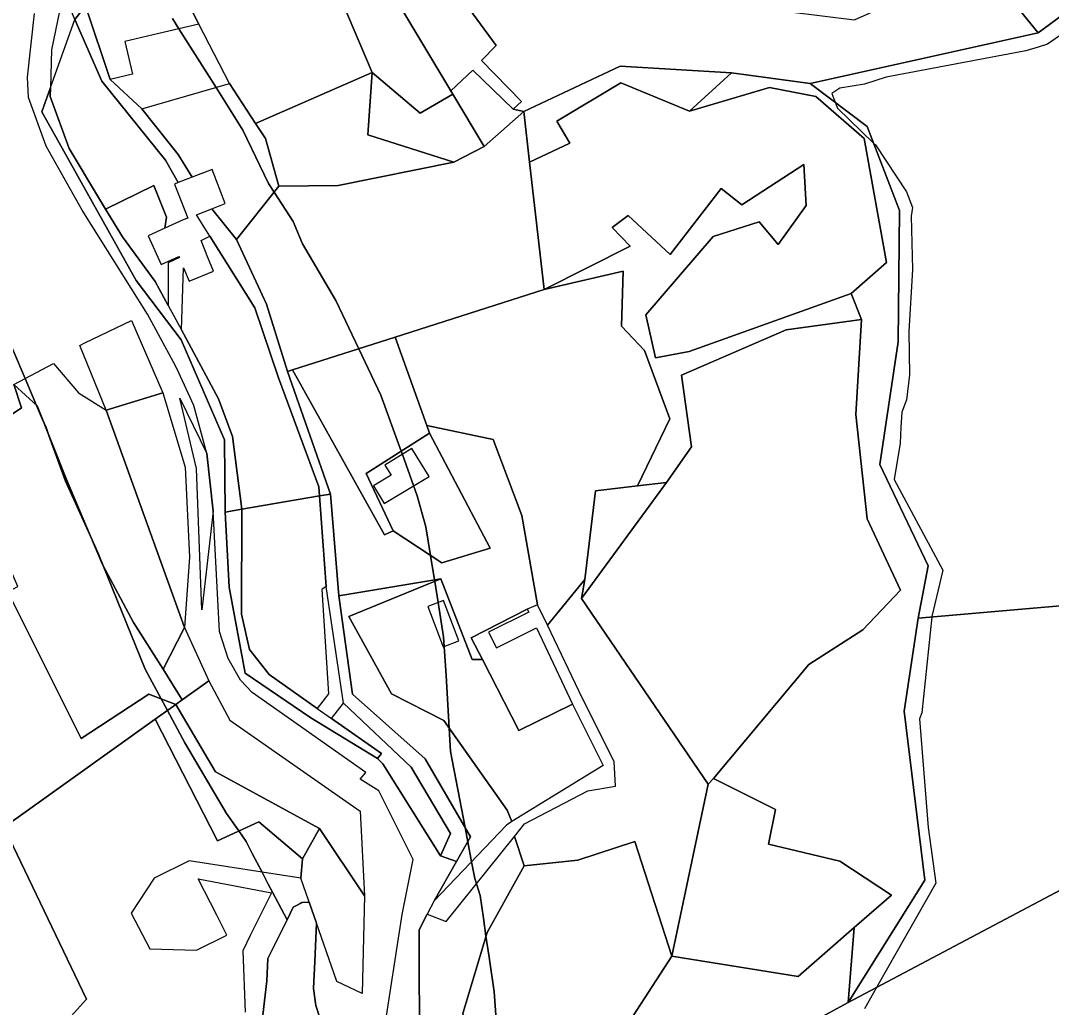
# Model space of a CAD drawing. Extents: x -477304 to -465429, y -1159113 to -1149210.
# Drawn here: x -472206.3 to -471923.5, y -1156686.1 to -1156415.2 of the extents above; entities that cross this region are included whole.
import ezdxf

# ---------------------------------------------------------------- set-up
doc = ezdxf.new("R2010")
doc.units = 0
for name, color, linetype in [('BPEJ_s', 7, 'Continuous'), ('orna_s', 7, 'Continuous'), ('PUPFL_s', 7, 'Continuous'), ('trav_porost_s', 7, 'Continuous'), ('voda_s', 7, 'Continuous'), ('zahrada_s', 7, 'Continuous')]:
    doc.layers.add(name, color=color, linetype=linetype)

msp = doc.modelspace()

# ---------------------------------------------------------------- linework, layer by layer
at = {"layer": 'BPEJ_s'}
for points in [[(-472164.66, -1156414.64), (-472162.85, -1156417.5), (-472152.68, -1156433.59), (-472145.3, -1156445.27), (-472138.28, -1156459.94), (-472136.7, -1156462.36), (-472131.48, -1156470.36), (-472128.92, -1156476.53), (-472119.78, -1156492.05), (-472113.48, -1156505.3), (-472107.44, -1156518)], [(-472075.33, -1156695.8), (-472076.39, -1156681.76), (-472077.77, -1156672.27), (-472078.61, -1156666.52), (-472079.32, -1156661.59), (-472080.22, -1156655.39), (-472081.24, -1156652.18), (-472081.71, -1156650.71), (-472082.58, -1156646.09), (-472083.62, -1156640.6), (-472084.35, -1156636.74), (-472088.3, -1156615.83), (-472088.69, -1156609.44), (-472089.57, -1156594.97), (-472090.06, -1156586.99), (-472090.22, -1156584.36), (-472091.74, -1156574.97), (-472092.68, -1156569.15), (-472092.75, -1156568.74), (-472093.83, -1156562.02), (-472095.11, -1156554.16), (-472097.45, -1156545.65), (-472098.46, -1156542.86), (-472101.55, -1156534.31), (-472101.88, -1156533.4), (-472107.44, -1156518), (-472113.48, -1156505.3), (-472119.78, -1156492.05), (-472128.92, -1156476.53), (-472131.48, -1156470.36), (-472136.7, -1156462.36), (-472138.28, -1156459.94), (-472145.3, -1156445.27), (-472152.68, -1156433.59), (-472162.85, -1156417.5), (-472164.66, -1156414.64)], [(-471915.54, -1156415.47), (-471924.54, -1156421.66), (-471927.12, -1156422.49), (-471930.5, -1156423.57), (-471968.78, -1156430.8), (-471974.74, -1156432.72), (-471981.54, -1156433.78), (-471983.67, -1156435.27), (-471983.13, -1156436.73), (-471982.18, -1156439.31), (-471972.15, -1156448.93), (-471971.76, -1156449.31), (-471963.25, -1156462.28), (-471961.55, -1156466.53), (-471961.98, -1156468.87), (-471961.55, -1156483.55), (-471962.61, -1156500.56), (-471962.4, -1156512.47), (-471963.25, -1156519.28), (-471963.53, -1156520.03), (-471964.53, -1156522.68), (-471964.74, -1156526.86), (-471964.95, -1156531.19), (-471966.65, -1156541.18), (-471953.25, -1156566.07), (-471956.23, -1156578.83), (-471956.24, -1156578.92), (-471959, -1156605.2), (-471959.64, -1156606.9), (-471957.3, -1156636.67), (-471955.17, -1156651.99), (-471971.44, -1156680.63), (-471974.74, -1156686.44)], [(-471915.54, -1156415.47), (-471924.54, -1156421.66), (-471927.12, -1156422.49), (-471930.5, -1156423.57), (-471968.78, -1156430.8), (-471974.74, -1156432.72), (-471981.54, -1156433.78), (-471983.67, -1156435.27), (-471983.13, -1156436.73), (-471982.18, -1156439.31), (-471972.15, -1156448.93), (-471971.76, -1156449.31), (-471963.25, -1156462.28), (-471961.55, -1156466.53), (-471961.98, -1156468.87), (-471961.55, -1156483.55), (-471962.61, -1156500.56), (-471962.4, -1156512.47), (-471963.25, -1156519.28), (-471963.53, -1156520.03), (-471964.53, -1156522.68), (-471964.74, -1156526.86), (-471964.95, -1156531.19), (-471966.65, -1156541.18), (-471953.25, -1156566.07), (-471956.23, -1156578.83), (-471956.24, -1156578.92), (-471959, -1156605.2), (-471959.64, -1156606.9), (-471957.3, -1156636.67), (-471955.17, -1156651.99), (-471971.44, -1156680.63), (-471974.74, -1156686.44)], [(-472121.82, -1156696.29), (-472125.31, -1156685.59), (-472125.95, -1156680.91), (-472125.59, -1156673.48), (-472125.08, -1156662.93), (-472127.1, -1156657.15), (-472129.14, -1156657.3), (-472129.61, -1156657.56), (-472130.38, -1156657.98), (-472131.48, -1156658.58), (-472133.2, -1156662.06), (-472135.52, -1156657.6), (-472137.08, -1156654.61), (-472138.33, -1156652.22), (-472140.04, -1156648.96), (-472142.73, -1156643.8), (-472144.45, -1156640.5), (-472146.42, -1156637.66), (-472149.77, -1156632.85), (-472161.25, -1156613.49), (-472166.03, -1156604.59), (-472167.77, -1156601.35), (-472172.1, -1156593.29), (-472182.34, -1156568), (-472183.52, -1156565.09), (-472185.1, -1156561.22), (-472185.95, -1156559.36), (-472187.23, -1156556.55), (-472194.01, -1156541.61), (-472195.72, -1156536.87), (-472198.52, -1156529.13), (-472199.32, -1156526.93), (-472200.34, -1156524.54), (-472201.91, -1156520.84), (-472205.06, -1156513.45), (-472211.44, -1156498.43)], [(-472211.44, -1156498.43), (-472205.06, -1156513.45), (-472201.91, -1156520.84), (-472200.34, -1156524.54), (-472199.32, -1156526.93), (-472198.52, -1156529.13), (-472195.72, -1156536.87), (-472194.01, -1156541.61), (-472187.23, -1156556.55), (-472185.95, -1156559.36), (-472185.1, -1156561.22), (-472183.52, -1156565.09), (-472182.34, -1156568), (-472172.1, -1156593.29), (-472167.77, -1156601.35), (-472166.03, -1156604.59), (-472161.25, -1156613.49), (-472149.77, -1156632.85), (-472146.42, -1156637.66), (-472144.45, -1156640.5), (-472142.73, -1156643.8), (-472140.04, -1156648.96), (-472138.33, -1156652.22), (-472137.08, -1156654.61), (-472135.52, -1156657.6), (-472133.2, -1156662.06)], [(-472107.44, -1156518), (-472101.88, -1156533.4), (-472101.55, -1156534.31), (-472098.46, -1156542.86), (-472097.45, -1156545.65), (-472095.11, -1156554.16), (-472093.83, -1156562.02), (-472092.75, -1156568.74), (-472092.68, -1156569.15), (-472091.74, -1156574.97), (-472090.22, -1156584.36), (-472090.06, -1156586.99), (-472089.57, -1156594.97), (-472088.69, -1156609.44), (-472088.3, -1156615.83), (-472084.35, -1156636.74), (-472083.62, -1156640.6), (-472082.58, -1156646.09), (-472081.71, -1156650.71), (-472081.24, -1156652.18), (-472080.22, -1156655.39), (-472079.32, -1156661.59), (-472078.61, -1156666.52), (-472077.77, -1156672.27), (-472076.39, -1156681.76), (-472075.33, -1156695.8)], [(-472139.82, -1156688.21), (-472138.71, -1156678.78), (-472138.5, -1156672.62), (-472133.2, -1156662.06), (-472131.48, -1156658.58), (-472130.38, -1156657.98), (-472129.61, -1156657.56), (-472129.14, -1156657.3), (-472127.1, -1156657.15), (-472125.08, -1156662.93), (-472125.59, -1156673.48), (-472125.95, -1156680.91), (-472125.31, -1156685.59), (-472121.82, -1156696.29)], [(-472133.2, -1156662.06), (-472138.5, -1156672.62), (-472138.71, -1156678.78), (-472139.82, -1156688.21)]]:
    msp.add_lwpolyline(points, dxfattribs=at)
at = {"layer": 'orna_s'}
for points in [[(-472121.5, -1156401.82), (-472110.99, -1156396.47), (-472088.21, -1156434.53), (-472087.67, -1156435.44), (-472096.69, -1156440.64), (-472109.8, -1156429.47)], [(-472165.83, -1156493.41), (-472169.42, -1156486.85), (-472178.32, -1156474.59), (-472182.96, -1156467.02), (-472169.74, -1156460.51), (-472166.3, -1156469.19), (-472166.7, -1156472.19), (-472171.31, -1156474.32), (-472167.77, -1156482.15), (-472162.86, -1156479.95), (-472162.73, -1156480.27), (-472165.82, -1156481.76)]]:
    msp.add_lwpolyline(points, close=True, dxfattribs=at)
at = {"layer": 'PUPFL_s'}
for points in [[(-471927.11, -1156418.63), (-471936.8, -1156406.58), (-471935.66, -1156396.28), (-471928.63, -1156393.14), (-471887.82, -1156364.66), (-471880.88, -1156384.47)], [(-471970.56, -1156537.07), (-471965.52, -1156503.44), (-471965.12, -1156467.34), (-471973.97, -1156444.27), (-471989.68, -1156432.54), (-471927.11, -1156418.63), (-471880.88, -1156384.47), (-471848.29, -1156384.17), (-471831.99, -1156394.63), (-471815.13, -1156416.06), (-471811.87, -1156416.91), (-471799.21, -1156441.08), (-471787.49, -1156455.33), (-471764.46, -1156486.72), (-471750.54, -1156503.37), (-471725.58, -1156504.97), (-471672.81, -1156514.57), (-471642.36, -1156529.4), (-471618.79, -1156549.59), (-471960, -1156579.25), (-471957.28, -1156564.91)], [(-472011.23, -1156429.59), (-472041.77, -1156427.75), (-472068.22, -1156440.16), (-472071.14, -1156439.58), (-472068.88, -1156437.46), (-472079.87, -1156426.17), (-472075.82, -1156422.1), (-472099.01, -1156390.37), (-472093.12, -1156387.37), (-472030.73, -1156408.32), (-471977.53, -1156415.01), (-471935.66, -1156396.28), (-471936.8, -1156406.58), (-471927.11, -1156418.63), (-471989.68, -1156432.54)], [(-472068.22, -1156440.16), (-472041.77, -1156427.75), (-472011.23, -1156429.59), (-472022.77, -1156440.1), (-472041.56, -1156432.35), (-472059.17, -1156442.85), (-472055.56, -1156448.89), (-472066.64, -1156454.1)], [(-471963.89, -1156604.73), (-471958.15, -1156651.12), (-471979.2, -1156684.75), (-471977.6, -1156664.19), (-471967.38, -1156655.29), (-471981.54, -1156645.98), (-472001.1, -1156641.28), (-471999.17, -1156631.73), (-472016.21, -1156623.24), (-471990.04, -1156592), (-471975.24, -1156582.48), (-471964.88, -1156571.59), (-471974.01, -1156551.97), (-471977.16, -1156523.33), (-471975.53, -1156497.31), (-471978.41, -1156490.18), (-471968.69, -1156481.66), (-471974.84, -1156447.56), (-471988.11, -1156436.09), (-472000.85, -1156433.6), (-472022.77, -1156440.1), (-472011.23, -1156429.59), (-471989.68, -1156432.54), (-471973.97, -1156444.27), (-471965.12, -1156467.34), (-471965.52, -1156503.44), (-471970.56, -1156537.07), (-471957.28, -1156564.91), (-471960, -1156579.25)], [(-472014.12, -1156461.33), (-472028.05, -1156479.42), (-472039.55, -1156468.75), (-472043.96, -1156471.98), (-472039.01, -1156477.16), (-472062.66, -1156489.07), (-472066.64, -1156454.1), (-472055.56, -1156448.89), (-472059.17, -1156442.85), (-472041.56, -1156432.35), (-472022.77, -1156440.1), (-472000.85, -1156433.6), (-471988.11, -1156436.09), (-471974.84, -1156447.56), (-471968.69, -1156481.66), (-471978.41, -1156490.18), (-472022.85, -1156506.09), (-472032.05, -1156507.81), (-472034.7, -1156495.96), (-472016.3, -1156474.45), (-472003.65, -1156470.49), (-471998.43, -1156476.67), (-471990.71, -1156466.02), (-471991.39, -1156454.74), (-472008.38, -1156465.78)], [(-472014.12, -1156461.33), (-472008.38, -1156465.78), (-471991.39, -1156454.74), (-471990.71, -1156466.02), (-471998.43, -1156476.67), (-472003.65, -1156470.49), (-472016.3, -1156474.45), (-472034.7, -1156495.96), (-472032.05, -1156507.81), (-472022.85, -1156506.09), (-471978.41, -1156490.18), (-471975.53, -1156497.31), (-471996.27, -1156500.11), (-472024.99, -1156512.56), (-472022.21, -1156532.23), (-472029.07, -1156542.05), (-472037, -1156542.97), (-472028.14, -1156524.5), (-472035.13, -1156505.8), (-472041.44, -1156499.06), (-472040.99, -1156483.97), (-472062.66, -1156489.07), (-472039.01, -1156477.16), (-472043.96, -1156471.98), (-472039.55, -1156468.75), (-472028.05, -1156479.42)], [(-472029.07, -1156542.05), (-472022.21, -1156532.23), (-472024.99, -1156512.56), (-471996.27, -1156500.11), (-471975.53, -1156497.31), (-471977.16, -1156523.33), (-471974.01, -1156551.97), (-471964.88, -1156571.59), (-471975.24, -1156582.48), (-471990.04, -1156592), (-472016.21, -1156623.24), (-472017.61, -1156624.79), (-472052.37, -1156573.84)], [(-472052.37, -1156573.84), (-472051.49, -1156568.65), (-472048.53, -1156544.31), (-472037, -1156542.97), (-472029.07, -1156542.05)], [(-471960, -1156579.25), (-471618.79, -1156549.59), (-471629.22, -1156596.63), (-471755.96, -1156566.41), (-471979.2, -1156684.75), (-471958.15, -1156651.12), (-471963.89, -1156604.73)], [(-472115.24, -1156600.11), (-472118.97, -1156573.1), (-472090.97, -1156568.45), (-472116.24, -1156578.83), (-472104.56, -1156600.05), (-472090.18, -1156607.34), (-472072.81, -1156631.92), (-472071.48, -1156635.09), (-472073.01, -1156636.03), (-472092.8, -1156656.83), (-472086.7, -1156646.04), (-472082.88, -1156639.28), (-472095.28, -1156617.9)], [(-472053.43, -1156645.69), (-472068.16, -1156647.23), (-472070.79, -1156639.17), (-472068.01, -1156635.7), (-472050.64, -1156626.67), (-472043.04, -1156625.37), (-472043.4, -1156618.57), (-472052.13, -1156601.31), (-472061.77, -1156581.16), (-472051.49, -1156568.65), (-472052.37, -1156573.84), (-472017.61, -1156624.79), (-472027.65, -1156672.06), (-472037.77, -1156640.52)], [(-472161.36, -1156581.78), (-472154.69, -1156596.46), (-472161.99, -1156601.69), (-472167.19, -1156593.2)], [(-472124.28, -1156636.99), (-472152.81, -1156621.4), (-472163.69, -1156602.91), (-472161.99, -1156601.69), (-472154.69, -1156596.46), (-472148.86, -1156607.26), (-472113.15, -1156632.23), (-472111.91, -1156655.48)], [(-471967.38, -1156655.29), (-471977.6, -1156664.19), (-471992.98, -1156677.59), (-472027.65, -1156672.06), (-472017.61, -1156624.79), (-472016.21, -1156623.24), (-471999.17, -1156631.73), (-472001.1, -1156641.28), (-471981.54, -1156645.98)], [(-472081.54, -1156704.97), (-472066.16, -1156706.31), (-472061.12, -1156729.25), (-472086.06, -1156742.79), (-472096.81, -1156700.67), (-472096.94, -1156664.76), (-472094.72, -1156660.51), (-472089.53, -1156662.5), (-472070.79, -1156639.17), (-472068.16, -1156647.23), (-472078.32, -1156665.55), (-472084.93, -1156687.78)], [(-472084.93, -1156687.78), (-472078.32, -1156665.55), (-472068.16, -1156647.23), (-472053.43, -1156645.69), (-472037.77, -1156640.52), (-472027.65, -1156672.06), (-472043.63, -1156696.7), (-472041.06, -1156718.36), (-472061.12, -1156729.25), (-472066.16, -1156706.31), (-472081.54, -1156704.97)], [(-472043.63, -1156696.7), (-472027.65, -1156672.06), (-471992.98, -1156677.59), (-471977.6, -1156664.19), (-471979.2, -1156684.75), (-472041.06, -1156718.36)]]:
    msp.add_lwpolyline(points, close=True, dxfattribs=at)
msp.add_lwpolyline([(-472009.29, -1157017.07), (-472016.29, -1156972.29), (-472032.83, -1156906.94), (-472019.87, -1156874.51), (-472046.09, -1156838.47), (-472040.21, -1156813.22), (-472042.52, -1156807.9), (-472085.31, -1156779.68), (-472085.22, -1156753.67), (-472086.06, -1156742.79), (-472061.12, -1156729.25), (-472041.06, -1156718.36), (-471979.2, -1156684.75), (-471755.96, -1156566.41), (-471629.22, -1156596.63), (-471380.96, -1156656.46), (-471425.12, -1156711.66), (-471521.34, -1156831.93), (-471583.75, -1156909.94), (-471588.76, -1156916.21), (-471596.01, -1156925.27), (-471582, -1156972.2), (-471577.84, -1156986.15), (-471570.53, -1157010.66)], dxfattribs=at)
at = {"layer": 'trav_porost_s'}
for points in [[(-472071.14, -1156439.58), (-472082.22, -1156428.82), (-472088.21, -1156434.53), (-472110.99, -1156396.47), (-472099.01, -1156390.37), (-472075.82, -1156422.1), (-472079.87, -1156426.17), (-472068.88, -1156437.46)], [(-472191.41, -1156414.94), (-472184, -1156431.83), (-472166.55, -1156453.51), (-472163.05, -1156459.71), (-472164.08, -1156460.11), (-472160.42, -1156469.47), (-472161.73, -1156469.9), (-472166.7, -1156472.19), (-472166.3, -1156469.19), (-472169.74, -1156460.51), (-472182.96, -1156467.02), (-472184.95, -1156463.77), (-472193.01, -1156450.31), (-472198.17, -1156436.09), (-472198.1, -1156433.63)], [(-472111.02, -1156446.62), (-472087.45, -1156454.07), (-472119.16, -1156460.46), (-472135.4, -1156460.72), (-472139.07, -1156447.64), (-472141.83, -1156443.44), (-472109.8, -1156429.47)], [(-472109.8, -1156429.47), (-472096.69, -1156440.64), (-472087.67, -1156435.44), (-472079.07, -1156449.76), (-472087.45, -1156454.07), (-472111.02, -1156446.62)], [(-472088.21, -1156434.53), (-472082.22, -1156428.82), (-472071.14, -1156439.58), (-472068.22, -1156440.16), (-472079.07, -1156449.76), (-472087.67, -1156435.44)], [(-472147.05, -1156475.34), (-472153.85, -1156466.91), (-472150.14, -1156465.47), (-472153.78, -1156456.1), (-472159.24, -1156458.23), (-472163.05, -1156451.95), (-472173, -1156439.44), (-472149.01, -1156432.53), (-472141.83, -1156443.44), (-472139.07, -1156447.64), (-472135.4, -1156460.72)], [(-472068.22, -1156440.16), (-472066.64, -1156454.1), (-472062.66, -1156489.07), (-472103.49, -1156502.11), (-472131.72, -1156511.12), (-472133.08, -1156511.56), (-472138.81, -1156493.06), (-472147.05, -1156475.34), (-472135.4, -1156460.72), (-472119.16, -1156460.46), (-472087.45, -1156454.07), (-472079.07, -1156449.76)], [(-472142.07, -1156494.07), (-472135.58, -1156513.29), (-472124.48, -1156543.18), (-472124.3, -1156545.71), (-472145.63, -1156549.35), (-472148.19, -1156529.35), (-472151.97, -1156519.05), (-472160.12, -1156503.86), (-472162.15, -1156500.14), (-472161.56, -1156483.08), (-472160.04, -1156486.73), (-472153.39, -1156483.97), (-472154.89, -1156480.24), (-472156.77, -1156475.57), (-472154.37, -1156474.41)], [(-472035.13, -1156505.8), (-472028.14, -1156524.5), (-472037, -1156542.97), (-472048.53, -1156544.31), (-472051.49, -1156568.65), (-472061.77, -1156581.16), (-472064.45, -1156575.57), (-472068.78, -1156551.09), (-472076.59, -1156530.17), (-472094.85, -1156526.35), (-472103.49, -1156502.11), (-472062.66, -1156489.07), (-472040.99, -1156483.97), (-472041.44, -1156499.06)], [(-472111.51, -1156539.53), (-472104.06, -1156555.25), (-472106.49, -1156556.42), (-472131.72, -1156511.12), (-472103.49, -1156502.11), (-472094.85, -1156526.35), (-472094.1, -1156528.46)], [(-472193.75, -1156541.22), (-472201.74, -1156521), (-472208.18, -1156515.1), (-472197.27, -1156509.34), (-472190.4, -1156517.36), (-472182.81, -1156522.14), (-472161.36, -1156581.78), (-472167.19, -1156593.2), (-472175.35, -1156580.45), (-472183.84, -1156564.5)], [(-472106.49, -1156556.42), (-472104.06, -1156555.25), (-472090.72, -1156564.09), (-472077.47, -1156560.02), (-472094.1, -1156528.46), (-472094.85, -1156526.35), (-472076.59, -1156530.17), (-472068.78, -1156551.09), (-472064.45, -1156575.57), (-472067.29, -1156576.79), (-472082.65, -1156584.62), (-472079.58, -1156590.58), (-472082.4, -1156590.57), (-472090.97, -1156568.45), (-472118.97, -1156573.1), (-472121.29, -1156545.2), (-472133.08, -1156511.56), (-472131.72, -1156511.12)], [(-472201.74, -1156521), (-472193.75, -1156541.22), (-472183.84, -1156564.5), (-472175.35, -1156580.45), (-472167.19, -1156593.2), (-472161.99, -1156601.69), (-472163.69, -1156602.91), (-472171.07, -1156600.09), (-472189.64, -1156612.31), (-472209.8, -1156572), (-472207.1, -1156570.57), (-472223.44, -1156533.11), (-472206.07, -1156521.49), (-472208.18, -1156515.1)], [(-472161.36, -1156581.78), (-472182.81, -1156522.14), (-472167.27, -1156517.41), (-472161.1, -1156537.76), (-472159.97, -1156562.54)], [(-472153.48, -1156549.84), (-472156.59, -1156576.94), (-472158.07, -1156538.16), (-472162.63, -1156518.86), (-472155.16, -1156534.02)], [(-472090.72, -1156564.09), (-472104.06, -1156555.25), (-472111.51, -1156539.53), (-472094.1, -1156528.46), (-472077.47, -1156560.02)], [(-472106.35, -1156537.27), (-472104.66, -1156540.01), (-472109.44, -1156542.89), (-472106.52, -1156547.73), (-472094.24, -1156540.32), (-472098.95, -1156532.7)], [(-472145.63, -1156549.35), (-472124.3, -1156545.71), (-472122.49, -1156570.59), (-472123.61, -1156571.36), (-472121.83, -1156599.98), (-472124.9, -1156604), (-472138.1, -1156594.72), (-472143.46, -1156587.88), (-472145.68, -1156578.14)], [(-472054.9, -1156602.89), (-472046.46, -1156619.66), (-472071.48, -1156635.09), (-472072.81, -1156631.92), (-472090.18, -1156607.34), (-472104.56, -1156600.05), (-472116.24, -1156578.83), (-472090.97, -1156568.45), (-472082.4, -1156590.57), (-472079.58, -1156590.58), (-472069.55, -1156610.04)], [(-472094.6, -1156576.06), (-472090.36, -1156587.11), (-472086.03, -1156585.45), (-472090.26, -1156574.4)], [(-472079.58, -1156590.58), (-472082.65, -1156584.62), (-472067.29, -1156576.79), (-472066.88, -1156577.62), (-472077.9, -1156583.11), (-472075.76, -1156587.42), (-472064.73, -1156581.94), (-472054.9, -1156602.89), (-472069.55, -1156610.04)], [(-472128.91, -1156645.3), (-472140.93, -1156635.14), (-472152.3, -1156640.36), (-472169.39, -1156607), (-472163.69, -1156602.91), (-472152.81, -1156621.4), (-472124.28, -1156636.99)], [(-472088.34, -1156638.31), (-472091.12, -1156644.49), (-472106.95, -1156619.27), (-472108.41, -1156617.72), (-472107.3, -1156616.37), (-472120.97, -1156606.76), (-472117.69, -1156602.55), (-472099.17, -1156620.13)], [(-472112.58, -1156682.28), (-472119.49, -1156678.96), (-472129.38, -1156650.62), (-472128.91, -1156645.3), (-472124.28, -1156636.99), (-472111.91, -1156655.48)]]:
    msp.add_lwpolyline(points, close=True, dxfattribs=at)
for points in [[(-472121.5, -1156401.82), (-472109.8, -1156429.47), (-472141.83, -1156443.44), (-472149.01, -1156432.53), (-472157.4, -1156416.24), (-472165.26, -1156400.83)], [(-472208.18, -1156515.1), (-472206.07, -1156521.49), (-472223.44, -1156533.11)], [(-472209.8, -1156572), (-472189.64, -1156612.31), (-472171.07, -1156600.09), (-472163.69, -1156602.91), (-472169.39, -1156607), (-472227.65, -1156648.59)], [(-472195.77, -1156692.25), (-472188.25, -1156683.82), (-472210.46, -1156637.46), (-472225.93, -1156652.63), (-472227.65, -1156648.59), (-472169.39, -1156607), (-472152.3, -1156640.36), (-472140.93, -1156635.14), (-472128.91, -1156645.3), (-472129.38, -1156650.62), (-472160.09, -1156645.83), (-472169.64, -1156650.65), (-472175.94, -1156660.19), (-472170.88, -1156669.97), (-472158.07, -1156670.37), (-472149.75, -1156666.29), (-472152.47, -1156660.75), (-472157.6, -1156650.78), (-472137.46, -1156654.61), (-472143.33, -1156666.34), (-472145.29, -1156670.53), (-472144.69, -1156687.4)], [(-472366.12, -1156746.03), (-472227.65, -1156648.59), (-472225.93, -1156652.63), (-472210.46, -1156637.46), (-472188.25, -1156683.82), (-472195.77, -1156692.25)]]:
    msp.add_lwpolyline(points, dxfattribs=at)
at = {"layer": 'voda_s'}
for points in [[(-472188.46, -1156411.19), (-472191.41, -1156414.94), (-472194.53, -1156407.21), (-472197.79, -1156423.3), (-472198.1, -1156433.63), (-472200.46, -1156440.24), (-472174.55, -1156486.56), (-472162.25, -1156502.89), (-472150.35, -1156530.27), (-472150.15, -1156550.12), (-472149.06, -1156570.75), (-472144.64, -1156594.38), (-472126.68, -1156606.64), (-472108.41, -1156617.72), (-472106.95, -1156619.27), (-472091.12, -1156644.49), (-472086.7, -1156646.04), (-472092.8, -1156656.83), (-472094.72, -1156660.51), (-472096.94, -1156664.76), (-472096.81, -1156700.67)], [(-472106.6, -1156693.17), (-472101.59, -1156660.57), (-472098.6, -1156645.48), (-472107.97, -1156626.61), (-472113.11, -1156623.43), (-472111.59, -1156621.62), (-472142.72, -1156599.64), (-472145.99, -1156596.24), (-472149.38, -1156590.29), (-472151.72, -1156582.88), (-472153.48, -1156549.84), (-472155.16, -1156534.02), (-472158.8, -1156520.86), (-472163.43, -1156510.7), (-472164.36, -1156508.99), (-472171.52, -1156495.79), (-472189.45, -1156467.26), (-472199.29, -1156449.66), (-472204.15, -1156436.38), (-472204.41, -1156430.78), (-472202.46, -1156413.31)]]:
    msp.add_lwpolyline(points, dxfattribs=at)
for points in [[(-472181.71, -1156431.36), (-472173, -1156439.44), (-472163.05, -1156451.95), (-472159.24, -1156458.23), (-472163.05, -1156459.71), (-472166.55, -1156453.51), (-472184, -1156431.83), (-472191.41, -1156414.94), (-472188.46, -1156411.19)], [(-472169.42, -1156486.85), (-472165.83, -1156493.41), (-472162.15, -1156500.14), (-472160.12, -1156503.86), (-472151.97, -1156519.05), (-472148.19, -1156529.35), (-472145.63, -1156549.35), (-472150.15, -1156550.12), (-472150.35, -1156530.27), (-472162.25, -1156502.89), (-472174.55, -1156486.56), (-472200.46, -1156440.24), (-472198.1, -1156433.63), (-472198.17, -1156436.09), (-472193.01, -1156450.31), (-472184.95, -1156463.77), (-472182.96, -1156467.02), (-472178.32, -1156474.59)], [(-472154.37, -1156474.41), (-472158.04, -1156468.54), (-472153.85, -1156466.91), (-472147.05, -1156475.34), (-472138.81, -1156493.06), (-472133.08, -1156511.56), (-472121.29, -1156545.2), (-472124.3, -1156545.71), (-472124.48, -1156543.18), (-472135.58, -1156513.29), (-472142.07, -1156494.07)], [(-472115.24, -1156600.11), (-472095.28, -1156617.9), (-472082.88, -1156639.28), (-472086.7, -1156646.04), (-472091.12, -1156644.49), (-472088.34, -1156638.31), (-472099.17, -1156620.13), (-472117.69, -1156602.55), (-472122.49, -1156570.59), (-472124.3, -1156545.71), (-472121.29, -1156545.2), (-472118.97, -1156573.1)], [(-472107.3, -1156616.37), (-472108.41, -1156617.72), (-472126.68, -1156606.64), (-472144.64, -1156594.38), (-472149.06, -1156570.75), (-472150.15, -1156550.12), (-472145.63, -1156549.35), (-472145.68, -1156578.14), (-472143.46, -1156587.88), (-472138.1, -1156594.72), (-472124.9, -1156604), (-472120.97, -1156606.76)]]:
    msp.add_lwpolyline(points, close=True, dxfattribs=at)
at = {"layer": 'zahrada_s'}
for points in [[(-472177.71, -1156420.95), (-472175.62, -1156429.94), (-472181.71, -1156431.36), (-472188.46, -1156411.19), (-472188.62, -1156402.13), (-472186.21, -1156402.2), (-472169.81, -1156402.66), (-472165.26, -1156400.83), (-472157.4, -1156416.24), (-472168.34, -1156418.77)], [(-472182.81, -1156522.14), (-472190.07, -1156504.41), (-472188.63, -1156503.71), (-472175.9, -1156497.52), (-472167.27, -1156517.41)]]:
    msp.add_lwpolyline(points, close=True, dxfattribs=at)

doc.saveas('drawing.dxf')
